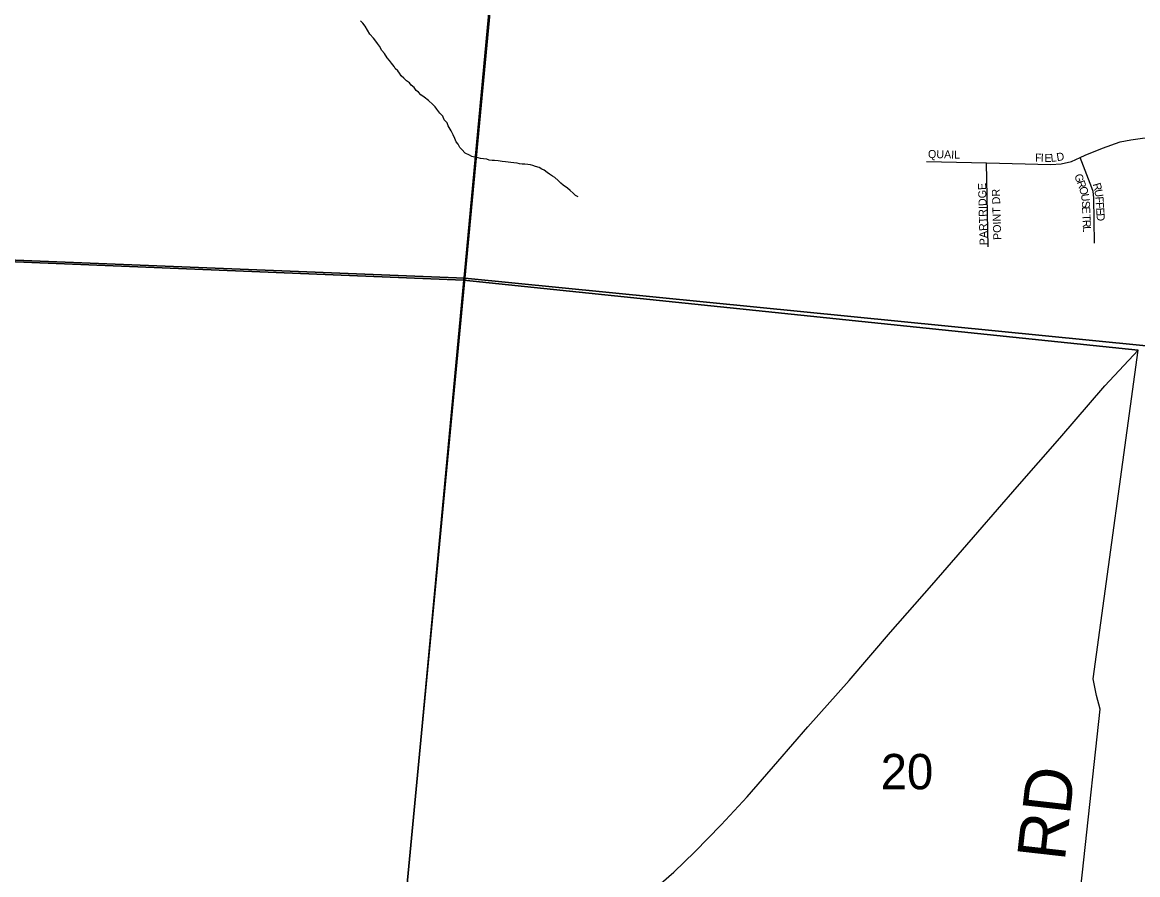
# Model space of a CAD drawing. Extents: x 0 to 1064, y 0 to 440.
# Drawn here: x 273.78 to 294.9, y 276.52 to 292.66 of the extents above; entities that cross this region are included whole.
import ezdxf

# ---------------------------------------------------------------- set-up
doc = ezdxf.new("R2010")
doc.units = 0
for name, color, linetype in [('GM_X_Minor_River', 7, 'Continuous'), ('GM_X_Section', 7, 'Continuous'), ('GM_X_Section_Text', 7, 'Continuous'), ('GM_X_Township', 7, 'Continuous'), ('GM_X_Township_Road', 7, 'Continuous'), ('GM_X_Township_Road_Text', 7, 'Continuous'), ('GM_X_Township_Subdivision', 7, 'Continuous'), ('GM_X_Township_Subdivision_Text', 7, 'Continuous'), ('GM_X_US_Route', 7, 'Continuous')]:
    doc.layers.add(name, color=color, linetype=linetype)

msp = doc.modelspace()

# ---------------------------------------------------------------- linework, layer by layer
at = {"layer": 'GM_X_Minor_River'}
msp.add_lwpolyline([(284.305, 289.359), (284.257, 289.385), (284.21, 289.429), (284.156, 289.479), (284.103, 289.523), (284.026, 289.58), (283.978, 289.618), (283.931, 289.668), (283.866, 289.725), (283.824, 289.75), (283.765, 289.789), (283.723, 289.82), (283.664, 289.865), (283.622, 289.884), (283.568, 289.91), (283.502, 289.93), (283.447, 289.95), (283.405, 289.964), (283.351, 289.971), (283.296, 289.973), (283.247, 289.975), (283.199, 289.982), (283.151, 289.996), (283.09, 290.004), (283.029, 290.006), (282.932, 290.021), (282.866, 290.029), (282.793, 290.037), (282.72, 290.046), (282.677, 290.047), (282.623, 290.055), (282.575, 290.068), (282.514, 290.076), (282.459, 290.084), (282.411, 290.098), (282.344, 290.106), (282.296, 290.119), (282.248, 290.145), (282.17, 290.184), (282.106, 290.253), (282.064, 290.29), (282.036, 290.352), (281.995, 290.402), (281.973, 290.463), (281.938, 290.531), (281.904, 290.605), (281.847, 290.704), (281.824, 290.759), (281.771, 290.815), (281.743, 290.883), (281.69, 290.939), (281.632, 291.02), (281.597, 291.064), (281.556, 291.107), (281.473, 291.183), (281.39, 291.246), (281.33, 291.29), (281.283, 291.34), (281.242, 291.372), (281.201, 291.428), (281.147, 291.472), (281.112, 291.516), (281.059, 291.554), (281.006, 291.604), (280.958, 291.648), (280.924, 291.698), (280.895, 291.741), (280.841, 291.785), (280.824, 291.828), (280.772, 291.89), (280.731, 291.94), (280.69, 291.99), (280.638, 292.071), (280.591, 292.127), (280.545, 292.213), (280.504, 292.263), (280.475, 292.306), (280.428, 292.362), (280.363, 292.437), (280.317, 292.512), (280.271, 292.592), (280.23, 292.648), (280.183, 292.692)], dxfattribs=at)
at = {"layer": 'GM_X_Section'}
for points in [[(267.132, 301.372), (283.717, 304.339), (282.159, 287.82), (265.757, 288.473)], [(283.717, 304.339), (300.126, 302.432), (298.706, 286.183), (298.627, 286.184), (282.159, 287.82)], [(282.159, 287.82), (280.582, 271.247), (264.038, 272.108), (265.757, 288.473)], [(298.627, 286.184), (297.266, 269.783), (280.582, 271.247), (282.159, 287.82)]]:
    msp.add_lwpolyline(points, close=True, dxfattribs=at)
at = {"layer": 'GM_X_Township'}
for points in [[(294.912, 286.455), (282.136, 287.779), (265.78, 288.451), (265.672, 288.456), (263.063, 288.654), (248.776, 289.74), (232.24, 291.824), (227.881, 292.885)], [(227.881, 292.885), (232.24, 291.824), (248.776, 289.74), (263.063, 288.654), (265.672, 288.456), (265.78, 288.451), (282.136, 287.779), (294.912, 286.455)]]:
    msp.add_lwpolyline(points, dxfattribs=at)
at = {"layer": 'GM_X_Township_Road'}
for points in [[(283.679, 304.283), (282.147, 287.896), (282.147, 287.895)], [(282.147, 287.895), (282.136, 287.779), (280.76, 273.051), (280.675, 272.144)], [(293.155, 270.125), (293.572, 273.945), (294.194, 279.652), (294.121, 279.915), (294.061, 280.232), (294.912, 286.455)]]:
    msp.add_lwpolyline(points, dxfattribs=at)
at = {"layer": 'GM_X_Township_Subdivision'}
for points in [[(290.906, 290.029), (292.042, 289.999), (293.258, 289.967), (293.452, 289.985), (293.651, 290.024), (293.816, 290.104), (293.906, 290.148), (294.24, 290.282), (294.572, 290.396), (294.772, 290.435), (294.997, 290.47), (295.185, 290.494), (295.646, 290.458), (295.971, 290.414), (296.062, 290.404), (296.706, 290.306), (297.167, 290.203), (297.534, 290.118), (297.603, 290.094), (297.664, 290.051), (297.911, 289.854)], [(294.088, 288.48), (294.073, 289.341), (294.062, 289.457), (294.037, 289.528), (293.816, 290.104)], [(292.07, 288.413), (292.042, 289.999)]]:
    msp.add_lwpolyline(points, dxfattribs=at)
at = {"layer": 'GM_X_US_Route'}
msp.add_lwpolyline([(285.638, 276.15), (286.117, 276.57), (286.515, 276.95), (287.014, 277.461), (287.507, 277.996), (288.089, 278.663), (288.658, 279.319), (289.44, 280.2), (290.222, 281.112), (291.004, 282.005), (291.879, 283.006), (292.624, 283.864), (293.431, 284.787), (294.282, 285.776), (294.912, 286.455)], dxfattribs=at)

# ---------------------------------------------------------------- texts
at = {"layer": 'GM_X_Section_Text'}
msp.add_text('20', height=0.6697, rotation=0, dxfattribs=at).set_placement((290.036, 278.137))
at = {"layer": 'GM_X_Township_Road_Text'}
msp.add_text('RD', height=0.9091, rotation=83.5501, dxfattribs=at).set_placement((293.521, 276.763))
at = {"layer": 'GM_X_Township_Subdivision_Text'}
for s, height, rotation, p in [('QUAIL', 0.1515, 358.6634, (290.931, 290.094)), ('F', 0.152, 357.622, (292.958, 290.027)), ('I', 0.152, 357.5959, (293.065, 290.022)), ('E', 0.152, 358.7728, (293.135, 290.02)), ('L', 0.152, 6.0331, (293.262, 290.018)), ('D', 0.152, 9.8443, (293.379, 290.031)), ('PARTRIDGE', 0.1515, 91.468, (292.061, 288.442)), ('G', 0.152, 290.7582, (293.699, 289.761)), ('R', 0.152, 290.4708, (293.746, 289.636)), ('R', 0.152, 285.8687, (294.05, 289.598)), ('POINT DR', 0.1515, 91.789, (292.322, 288.543)), ('O', 0.152, 288.1102, (293.788, 289.525)), ('U', 0.152, 277.7376, (293.828, 289.406)), ('U', 0.152, 278.7113, (294.082, 289.488)), ('S', 0.152, 272.5691, (293.845, 289.277)), ('F', 0.152, 274.2667, (294.102, 289.359)), ('F', 0.152, 273.6087, (294.109, 289.253)), ('E', 0.152, 272.2131, (293.85, 289.171)), ('T', 0.152, 272.1585, (293.856, 289.024)), ('E', 0.152, 273.4724, (294.116, 289.147)), ('D', 0.152, 273.4822, (294.123, 289.04)), ('R', 0.152, 272.1787, (293.86, 288.918)), ('L', 0.152, 272.1585, (293.864, 288.798))]:
    msp.add_text(s, height=height, rotation=rotation, dxfattribs=at).set_placement(p)

doc.saveas('drawing.dxf')
